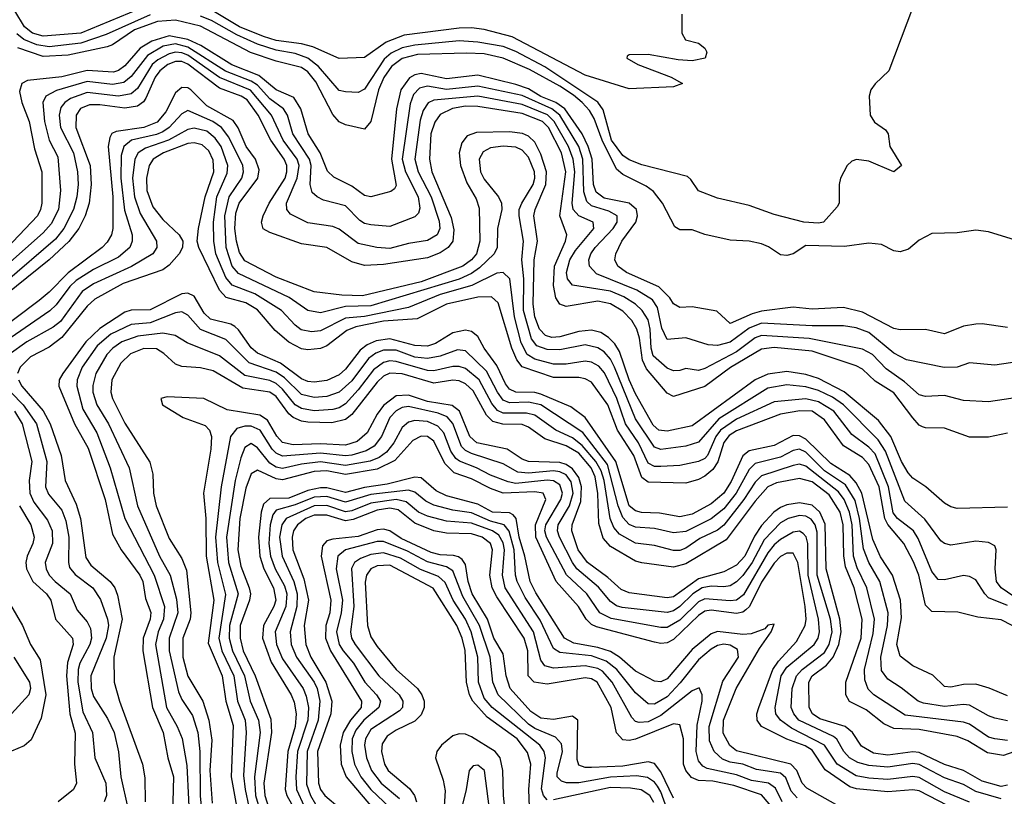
# Model space of a CAD drawing. Header units: inches. Extents: x 990535 to 1117859, y 769386 to 892122.
# Tile 785 of 1056: x 1075796 to 1078920, y 852928 to 855393. Entities that reach past the tile are written whole.
import ezdxf

# ---------------------------------------------------------------- set-up
doc = ezdxf.new("R2010")
doc.units = ezdxf.units.IN
doc.header["$MEASUREMENT"] = 0
doc.layers.add('B0875', color=7, linetype='Continuous')

msp = doc.modelspace()

# ---------------------------------------------------------------- linework, layer by layer
at = {"layer": 'B0875', "color": 5}
for points, elevation in [([(1078650, 855486), (1078553.4, 855230), (1078510, 855188.7), (1078496, 855170), (1078490.8, 855150), (1078494.8, 855090), (1078507.7, 855067.7), (1078543.5, 855043.5), (1078551.3, 855030), (1078556.3, 854990), (1078593.4, 854930), (1078570, 854909.5), (1078490, 854943.5), (1078450.6, 854949.4), (1078436.3, 854943.7), (1078421, 854930), (1078400.7, 854890), (1078396.3, 854870), (1078396.3, 854810), (1078390, 854799), (1078346.8, 854750), (1078330, 854746.5), (1078284, 854750), (1078190, 854774.3), (1078110, 854803), (1078010, 854826.1), (1077949.5, 854849.5), (1077925.7, 854885.7), (1077914.7, 854894.7), (1077770, 854932.1), (1077730, 854948.1), (1077710, 854962), (1077674, 855010), (1077647, 855107), (1077630.7, 855130.7), (1077462.6, 855242.6), (1077370, 855292), (1077330, 855307.8), (1077250, 855321.7), (1077190, 855325), (1077050, 855311.3), (1077010, 855303.1), (1076974.1, 855285.9), (1076952.5, 855267.5), (1076890, 855172.1), (1076870, 855161), (1076830, 855163.6), (1076810, 855168.3), (1076744.5, 855244.5), (1076710.5, 855270.5), (1076670, 855285.1), (1076610, 855295.7), (1076550, 855314.7), (1076484.5, 855344.5), (1076405, 855390), (1076370, 855403.8)], 3160), ([(1076173.6, 855426.4), (1075990, 855350.2), (1075870, 855339.8), (1075836.3, 855350), (1075811.2, 855370), (1075780.9, 855420.9)], 3140), ([(1077897, 855410), (1077897, 855350), (1077908.6, 855328.6), (1077950, 855318.3), (1077970, 855302), (1077976, 855290), (1077971.1, 855270), (1077930, 855261.7), (1077884.7, 855264.7), (1077790, 855281.8), (1077730, 855281.2), (1077723, 855277), (1077722, 855270), (1077757.1, 855250), (1077862.8, 855210), (1077898.8, 855190), (1077870, 855179.7), (1077730, 855173), (1077590, 855216.5), (1077358.4, 855338.4), (1077270, 855361.7), (1077230, 855367), (1077190, 855366), (1077016.3, 855343.7), (1076958.7, 855321.3), (1076890, 855272.5), (1076810, 855269.9), (1076726.5, 855306.5), (1076690, 855316.4), (1076610, 855326.1), (1076570, 855339), (1076493, 855370), (1076403.9, 855423.9)], 3140), ([(1076210, 855408.4), (1076070, 855345.3), (1075990, 855317.6), (1075890, 855306.3), (1075850, 855312.5), (1075809.4, 855329.4), (1075787.2, 855347.2)], 3160), ([(1078969, 854689), (1078870, 854718.9), (1078830, 854725), (1078770, 854715.8), (1078690, 854713.7), (1078650, 854693.1), (1078616, 854664), (1078590, 854655.7), (1078570, 854658.7), (1078530, 854678.8), (1078490, 854683.3), (1078412.5, 854672.5), (1078290, 854675.5), (1078250.1, 854649.9), (1078230, 854644.6), (1078210, 854645.9), (1078172.2, 854672.2), (1078150, 854681.6), (1078110, 854689.2), (1078050, 854693), (1077970, 854711.3), (1077930, 854726), (1077890, 854726), (1077875, 854735), (1077835.8, 854810), (1077807.3, 854847.3), (1077783.9, 854863.9), (1077710, 854901), (1077690, 854918.4), (1077644.6, 855010), (1077619.2, 855079.2), (1077604.1, 855104.1), (1077580.3, 855130), (1077553.5, 855153.5), (1077510, 855181.4), (1077414, 855234), (1077330, 855270.5), (1077270, 855283.8), (1077213.6, 855286.4), (1077058.1, 855281.9), (1077010, 855269.6), (1076975.9, 855244.1), (1076951.4, 855208.6), (1076934.3, 855170), (1076910, 855069.8), (1076890, 855045.4), (1076830, 855059.2), (1076810, 855068.4), (1076790, 855091.8), (1076735.2, 855195.2), (1076710, 855226.7), (1076690, 855241.1), (1076610, 855260.6), (1076528.4, 855288.4), (1076370, 855371.6), (1076290.6, 855390.6), (1076233, 855387), (1076160.1, 855359.9), (1076090, 855312.3), (1076073.3, 855306.7), (1075950, 855279.8), (1075870, 855276), (1075790, 855303.4)], 3180), ([(1078930, 854415.4), (1078850, 854427.2), (1078830, 854426.1), (1078790, 854419.9), (1078730, 854395.2), (1078670, 854408.9), (1078590, 854407.9), (1078570, 854412.4), (1078470, 854464.2), (1078410, 854478.7), (1078310, 854473.9), (1078250, 854479.9), (1078150, 854467.9), (1078120.4, 854459.6), (1078050, 854428.2), (1078007.9, 854468), (1077930, 854481.6), (1077890, 854479), (1077870, 854490.5), (1077858.5, 854510), (1077824.3, 854544.3), (1077721.5, 854590), (1077693.3, 854610), (1077684.2, 854630), (1077687.6, 854650), (1077706.8, 854690), (1077750.5, 854750), (1077756, 854770), (1077752.6, 854790), (1077729.8, 854809.8), (1077650, 854826.3), (1077625.5, 854845.5), (1077617, 854870), (1077611.9, 854950), (1077599.7, 854990), (1077580.6, 855030), (1077525.8, 855110), (1077497, 855130), (1077450, 855148.3), (1077410, 855172.8), (1077370, 855186.8), (1077250, 855216.1), (1077150, 855205.2), (1077070, 855221.8), (1077050, 855217.4), (1077032.4, 855207.6), (1077005.7, 855170), (1076991.6, 855110), (1076975.3, 854950), (1076990, 854866.6), (1076984.7, 854855.3), (1076973.1, 854846.9), (1076910, 854829.9), (1076890, 854835.1), (1076850, 854864.2), (1076792.9, 854892.9), (1076772.3, 854912.3), (1076749.3, 854970), (1076711.8, 855030), (1076688.2, 855110), (1076665.6, 855145.6), (1076610, 855170.4), (1076555, 855215), (1076469.2, 855249.2), (1076370.7, 855310.7), (1076330, 855329.5), (1076270, 855341.8), (1076215.3, 855324.7), (1076178, 855302), (1076130, 855245.8), (1076110, 855231.4), (1076093.6, 855226.4), (1076010, 855231.3), (1075930, 855211.5), (1075820.9, 855199.1), (1075803.2, 855190), (1075795.4, 855164.6), (1075802.6, 855130), (1075825.9, 855070), (1075842.8, 854982.8), (1075866, 854910), (1075865.8, 854810), (1075862.4, 854790), (1075852.5, 854770), (1075714.4, 854625.6)], 3220), ([(1079010, 854313.8), (1078890, 854296.1), (1078810, 854303.8), (1078770, 854289.4), (1078729.2, 854289.2), (1078610, 854313.6), (1078570, 854334.3), (1078490, 854399.7), (1078450, 854415.1), (1078410, 854420.8), (1078310, 854420.9), (1078150, 854429.8), (1078110, 854413.1), (1078050, 854369.1), (1078010, 854358.8), (1077980.4, 854360.3), (1077910, 854382.9), (1077850, 854378), (1077833.8, 854413.8), (1077819.4, 854479.4), (1077803.6, 854503.6), (1077754, 854534), (1077626.3, 854586.3), (1077603.7, 854610), (1077601.7, 854630), (1077608.1, 854650), (1077621.6, 854670), (1077678.9, 854730), (1077691.7, 854750), (1077691.7, 854770), (1077665.2, 854785.2), (1077610, 854802.1), (1077595.1, 854815.1), (1077586.1, 854846.1), (1077582.4, 854950), (1077570.1, 854990.1), (1077509.7, 855089.7), (1077483.9, 855110), (1077390, 855151.5), (1077250, 855181.9), (1077150, 855170.8), (1077090, 855181.8), (1077064.3, 855175.7), (1077045.2, 855154.8), (1077034.5, 855125.5), (1077009.7, 854950.3), (1077020.3, 854910), (1077060.4, 854830), (1077065.9, 854794.1), (1077061.5, 854778.5), (1077050, 854766.8), (1076970, 854736.4), (1076910, 854741.4), (1076890, 854745.6), (1076875.5, 854755.5), (1076830, 854801.6), (1076760, 854820), (1076739.4, 854830), (1076724.1, 854844.1), (1076717.3, 854870), (1076720.5, 854930), (1076715.9, 854950), (1076662.5, 855030), (1076645.5, 855090), (1076632.5, 855110), (1076590, 855141.2), (1076550, 855185.1), (1076530, 855197.6), (1076449, 855229), (1076330, 855305.2), (1076290, 855315.7), (1076251.7, 855308.3), (1076201.3, 855278.7), (1076150, 855212), (1076126.8, 855193.2), (1076090, 855186.4), (1076010, 855196.9), (1075912.4, 855167.6), (1075878.7, 855150), (1075869.7, 855130), (1075874.8, 855070), (1075889.5, 855010), (1075917.1, 854957.1), (1075925.7, 854850), (1075919.1, 854790), (1075895.8, 854744.2), (1075870, 854715.8), (1075718.7, 854581.3)], 3240), ([(1078990, 854198.1), (1078870, 854180.2), (1078790, 854184.3), (1078730, 854200.1), (1078670, 854196.4), (1078650, 854202.3), (1078603.5, 854243.5), (1078544.8, 854284.8), (1078501.9, 854330), (1078470, 854347.3), (1078301, 854381), (1078150, 854390.2), (1078130, 854383.3), (1078070, 854338.9), (1077970, 854285.7), (1077950, 854279.2), (1077910, 854286), (1077890, 854279.1), (1077870, 854278.5), (1077850, 854286.9), (1077806.2, 854326.2), (1077799.7, 854350), (1077796.6, 854410), (1077790, 854439.6), (1077771.4, 854470), (1077750, 854489.9), (1077713, 854513), (1077670, 854530.7), (1077550, 854549.9), (1077534.5, 854570), (1077530.7, 854590.7), (1077541.6, 854630), (1077560, 854660.1), (1077617.2, 854730), (1077615.7, 854750), (1077570, 854769.9), (1077552.3, 854790), (1077549.2, 854810), (1077557.5, 854910), (1077552.4, 854950), (1077537.3, 854990), (1077492, 855070), (1077470.4, 855090.4), (1077390, 855123.1), (1077250, 855149.5), (1077110, 855137.7), (1077091.5, 855128.5), (1077076, 855104), (1077066.5, 855073.5), (1077050, 854950), (1077059.9, 854910), (1077101.3, 854830), (1077126.5, 854753.5), (1077128.8, 854730), (1077120.1, 854710), (1077090, 854691.7), (1077030, 854682.6), (1076970, 854666.8), (1076929.2, 854669.1), (1076870, 854682.8), (1076810, 854727.4), (1076790, 854736.6), (1076710, 854748), (1076655.2, 854775.2), (1076644, 854790), (1076642.8, 854810), (1076676.6, 854890), (1076682.7, 854930), (1076676, 854950), (1076631.9, 855010), (1076594.6, 855090), (1076528.5, 855168.5), (1076430, 855208.8), (1076330, 855279.8), (1076310, 855287.8), (1076290.8, 855289.2), (1076270, 855284.1), (1076234.3, 855265.7), (1076216.4, 855250), (1076170, 855174.5), (1076150, 855157), (1076110, 855150), (1076010, 855161.8), (1075957.5, 855142.5), (1075938.8, 855130), (1075926.5, 855113.5), (1075921.4, 855090), (1075925.7, 855050), (1075966.5, 854970), (1075979.2, 854910), (1075981.1, 854870), (1075977.4, 854830), (1075966.5, 854790), (1075936.3, 854730), (1075910, 854696.5), (1075750, 854558.6)], 3260), ([(1078930, 854079.9), (1078870, 854068.1), (1078810, 854068), (1078730, 854096), (1078670, 854096.9), (1078660.7, 854100.7), (1078650, 854105.6), (1078630, 854128.8), (1078570, 854208.5), (1078510, 854245.4), (1078470, 854283.1), (1078450, 854293.9), (1078310, 854340.3), (1078190, 854352.1), (1078150, 854347.5), (1078051.4, 854288.6), (1077970, 854228.4), (1077870, 854197), (1077850, 854207.7), (1077785, 854285), (1077772.3, 854312.3), (1077762.1, 854382.1), (1077753.8, 854410), (1077737.8, 854437.8), (1077710, 854467.9), (1077670, 854490.4), (1077630, 854499), (1077530, 854482), (1077510, 854489.5), (1077496.7, 854510), (1077489.3, 854549.3), (1077493.1, 854610), (1077527.9, 854690), (1077532.4, 854710), (1077509.5, 854770), (1077528.6, 854910), (1077515.1, 854970), (1077473.9, 855050), (1077454.7, 855070), (1077390, 855095.1), (1077250, 855117.6), (1077210, 855117.7), (1077169.2, 855110.8), (1077130, 855092.1), (1077112.8, 855067.2), (1077100.8, 855030), (1077095.9, 854950), (1077103.2, 854910), (1077165.2, 854765.2), (1077173.9, 854726.1), (1077170.5, 854689.5), (1077155.1, 854670), (1077130, 854652.6), (1077090, 854636.7), (1076950, 854615.2), (1076890, 854612.6), (1076850, 854623.7), (1076770, 854669.2), (1076690, 854681.3), (1076590, 854717.1), (1076569, 854729), (1076563.5, 854750), (1076568.2, 854770), (1076587.4, 854810), (1076638.1, 854890), (1076643.8, 854910), (1076643.3, 854930), (1076635.1, 854950), (1076592.4, 855010), (1076552.5, 855090), (1076517.8, 855137.8), (1076498.7, 855150), (1076430, 855175.2), (1076330, 855251.9), (1076310, 855259.8), (1076290, 855259.5), (1076265.9, 855250), (1076240.3, 855230), (1076226.2, 855210), (1076196.7, 855143.3), (1076188.5, 855131.5), (1076170, 855118.6), (1076130, 855112.2), (1076050, 855122.8), (1076017.4, 855122.6), (1075989, 855111), (1075974.7, 855090), (1075973.7, 855050), (1076019.8, 854930), (1076023.1, 854870), (1076016.1, 854810), (1076004, 854770), (1075983.5, 854730), (1075951.6, 854688.4), (1075890, 854630.4), (1075714.1, 854490)], 3280), ([(1078930, 853845.8), (1078770, 853841.1), (1078750, 853846.1), (1078730, 853858.4), (1078671.1, 853910), (1078630, 853937.8), (1078615, 853955), (1078593.7, 853990), (1078560.2, 854070), (1078520.8, 854120.8), (1078411.7, 854211.7), (1078330, 854254.1), (1078290, 854266.5), (1078230, 854275.6), (1078170, 854268), (1078130, 854249.9), (1077930, 854103.7), (1077850, 854086.6), (1077823.6, 854090), (1077805.7, 854105.7), (1077750, 854205.5), (1077729.5, 854250), (1077699.2, 854339.2), (1077684, 854364), (1077664.5, 854384.5), (1077639.6, 854399.7), (1077610, 854407.5), (1077570, 854403.4), (1077510, 854386.1), (1077484.5, 854384.5), (1077464.2, 854390), (1077445.5, 854410), (1077430.3, 854450), (1077424.9, 854490), (1077428, 854630), (1077439.1, 854690), (1077427.3, 854770), (1077431, 854790), (1077465, 854870), (1077467.2, 854910), (1077450, 854965.8), (1077430, 855003.7), (1077410, 855022.8), (1077391.4, 855031.4), (1077350, 855036.9), (1077245.2, 855034.8), (1077216.2, 855023.8), (1077198.6, 855001.4), (1077190.1, 854970), (1077195, 854930), (1077214.7, 854874.7), (1077244.2, 854824.2), (1077254.2, 854794.2), (1077255.9, 854690), (1077245.2, 854650), (1077229.2, 854630), (1077202.5, 854610), (1077070, 854561), (1076883.4, 854516.6), (1076818.1, 854518.1), (1076730, 854528.5), (1076610, 854575.2), (1076510, 854627), (1076493.3, 854653.3), (1076483.6, 854690), (1076478.3, 854730), (1076481.6, 854778.4), (1076492.7, 854810), (1076551.8, 854890), (1076555.9, 854915.9), (1076544.3, 854950), (1076514.8, 854990), (1076489.3, 855049.3), (1076472.8, 855072.7), (1076390, 855119.7), (1076339.3, 855170), (1076330, 855175.8), (1076310, 855177.4), (1076290, 855160.1), (1076260, 855100), (1076232.3, 855067.7), (1076190, 855050.1), (1076102, 855038), (1076088.8, 855031.1), (1076081.5, 855018.5), (1076077.1, 854990), (1076091.1, 854830), (1076091.7, 854730), (1076087.7, 854710), (1076073.7, 854686.3), (1076057.9, 854670), (1075950, 854589.7), (1075890, 854528.2), (1075858.1, 854501.9), (1075698.3, 854381.7)], 3320), ([(1078950, 853561.8), (1078910, 853589.9), (1078895.7, 853610), (1078891.1, 853650), (1078894.6, 853710), (1078890, 853722.7), (1078870, 853733.6), (1078830, 853738.1), (1078750, 853725), (1078730, 853730.4), (1078718.8, 853738.8), (1078667.5, 853807.4), (1078604.5, 853864.5), (1078543.3, 854023.3), (1078519.6, 854059.6), (1078410, 854170), (1078374.5, 854194.5), (1078330, 854215.7), (1078290, 854227.1), (1078230, 854234), (1078170, 854222.7), (1078014.1, 854125.9), (1077950, 854051.9), (1077910, 854039.5), (1077830, 854028.3), (1077810, 854036), (1077750, 854125.9), (1077683.5, 854290), (1077670, 854315.7), (1077650, 854338.5), (1077630, 854351.3), (1077590, 854360.7), (1077510, 854345.2), (1077470, 854345.8), (1077437.2, 854357.2), (1077419.4, 854379.4), (1077395, 854470), (1077395.7, 854570), (1077389.6, 854630.4), (1077394.1, 854690), (1077380.3, 854770), (1077380.9, 854790), (1077388.9, 854810), (1077425.5, 854870), (1077430.6, 854890), (1077429.2, 854910), (1077410, 854956.3), (1077390, 854978.6), (1077370, 854988.3), (1077330, 854991.5), (1077290, 854985.8), (1077266.8, 854973.2), (1077254, 854950), (1077258.3, 854910), (1077270, 854886.4), (1077315.2, 854830), (1077324.9, 854810), (1077325.9, 854790), (1077311.8, 854730), (1077311.4, 854670), (1077301.9, 854650), (1077255.4, 854604.6), (1077230, 854586.7), (1077190.6, 854569.4), (1076910, 854484.6), (1076830, 854482.2), (1076750, 854461.8), (1076710, 854469.3), (1076651.4, 854511.4), (1076490, 854587.2), (1076470.4, 854610.4), (1076451.2, 854670), (1076446.6, 854770), (1076460.7, 854830), (1076500.9, 854890), (1076506.5, 854910), (1076503.6, 854930), (1076459.5, 855019.5), (1076436.4, 855050), (1076409.3, 855069.3), (1076330, 855104.4), (1076310, 855093.7), (1076269.8, 855050.2), (1076250, 855037), (1076230, 855028.4), (1076150.7, 855010), (1076126.3, 854990), (1076118.4, 854961.6), (1076116.7, 854890), (1076128.5, 854788.5), (1076152.6, 854710), (1076153.3, 854690), (1076145.9, 854670), (1076110, 854638.9), (1076030, 854600.2), (1075975.5, 854564.5), (1075954.6, 854545.4), (1075911.9, 854488.1), (1075891.7, 854468.3), (1075689.4, 854330)], 3340), ([(1078930, 853534), (1078870, 853558.1), (1078857.9, 853570), (1078830, 853615.4), (1078810, 853625.9), (1078790, 853629.1), (1078730, 853615), (1078710, 853615.9), (1078690, 853641.6), (1078646.4, 853746.4), (1078632.1, 853770), (1078581.3, 853810), (1078567.8, 853827.8), (1078552.4, 853910), (1078510, 854014.6), (1078490, 854035.9), (1078435.9, 854075.9), (1078379.5, 854150), (1078330, 854180.3), (1078290, 854189.3), (1078190, 854180), (1078070, 854124.8), (1078020, 854090), (1078005, 854070), (1077978.2, 854010), (1077970, 854000.4), (1077950, 853990.8), (1077890, 853977.4), (1077830, 853974.6), (1077810, 853974.8), (1077790, 853985.5), (1077759, 854050), (1077718.1, 854110), (1077691, 854190), (1077651.6, 854271.6), (1077633.3, 854293.3), (1077610, 854305.9), (1077590, 854309.1), (1077530, 854299.2), (1077490, 854299.7), (1077430, 854315.6), (1077406.6, 854330), (1077387, 854367), (1077365.8, 854450), (1077351.1, 854570), (1077330.5, 854590.5), (1077310, 854587.7), (1077230.6, 854549.4), (1077130, 854520.7), (1077030, 854479.6), (1076890, 854450.8), (1076830, 854444.9), (1076750, 854405.4), (1076722.2, 854402.2), (1076688.8, 854408.8), (1076670, 854422.8), (1076626.9, 854470), (1076542.4, 854522.4), (1076470, 854550), (1076450, 854574.2), (1076418.5, 854650), (1076412.4, 854690), (1076411.2, 854750), (1076421.9, 854830), (1076454.6, 854905.4), (1076456.2, 854930), (1076434.8, 854990), (1076416.6, 855016.6), (1076390, 855038.3), (1076350, 855048.3), (1076330, 855044.3), (1076268, 855010), (1076194.7, 854985.3), (1076171.8, 854970), (1076161.4, 854950), (1076154, 854890), (1076159.8, 854830), (1076178, 854778), (1076229.7, 854690), (1076230.9, 854670), (1076218.5, 854650), (1076150.9, 854609.1), (1076030, 854554.1), (1075994.1, 854530), (1075925.2, 854434.8), (1075902.7, 854417.3), (1075818.9, 854370), (1075762.6, 854330)], 3360), ([(1078945.2, 853470), (1078910, 853488.5), (1078836.3, 853496.3), (1078772.2, 853512.2), (1078690, 853514.5), (1078670, 853535), (1078648.7, 853630), (1078631.7, 853671.7), (1078600.9, 853730), (1078550.5, 853790.5), (1078540.5, 853810), (1078522.6, 853910), (1078490, 853981.3), (1078470, 854003.7), (1078410, 854039.9), (1078350, 854122.4), (1078310.1, 854150.1), (1078271.4, 854151.4), (1078210, 854141.2), (1078070, 854088.2), (1078047.5, 854072.5), (1078029.7, 854050.3), (1078010.7, 853989.3), (1077995.2, 853964.8), (1077970, 853943.9), (1077950, 853933.8), (1077910, 853922), (1077790, 853925.1), (1077770, 853939.7), (1077744.5, 854010), (1077692.3, 854090), (1077661.9, 854170), (1077610, 854241.9), (1077590, 854252.8), (1077570, 854256.7), (1077490, 854256.9), (1077390, 854290.5), (1077373.6, 854313.6), (1077357, 854350), (1077313.9, 854493.9), (1077292.8, 854512.8), (1077250, 854511.9), (1077150.1, 854490), (1077056.8, 854443.2), (1076950, 854435.9), (1076862.1, 854417.9), (1076833.7, 854406.2), (1076770, 854357.4), (1076750, 854349.1), (1076710, 854344.6), (1076690, 854348.4), (1076650, 854369.7), (1076606.5, 854406.5), (1076550, 854472.2), (1076514, 854494), (1076451, 854511), (1076430, 854533.8), (1076364.5, 854670), (1076359.6, 854690), (1076363.5, 854730), (1076385, 854830), (1076412.1, 854910), (1076410, 854946.6), (1076395.9, 854975.9), (1076375, 854995.1), (1076350, 855002.1), (1076330, 854999.3), (1076252.8, 854970), (1076219.7, 854950), (1076206.4, 854930), (1076198.4, 854890), (1076199.8, 854850), (1076218.9, 854798.9), (1076250, 854758.2), (1076301.8, 854710), (1076314, 854690), (1076312.8, 854670), (1076302, 854650), (1076270, 854614), (1076250, 854599), (1076124.6, 854555.4), (1076034.7, 854505.3), (1076010, 854483), (1075930, 854384.2), (1075890, 854352.8), (1075830, 854323), (1075797.6, 854290), (1075789.1, 854270)], 3380), ([(1078930, 853247), (1078871.6, 853271.6), (1078830, 853283.4), (1078790, 853282.9), (1078750, 853274.1), (1078730, 853276.5), (1078692.9, 853312.9), (1078630, 853341.9), (1078590, 853372.6), (1078578.6, 853410), (1078594.2, 853494.2), (1078590.5, 853550.5), (1078565.5, 853630), (1078527.7, 853687.7), (1078502.5, 853742.5), (1078468.3, 853890), (1078450, 853922.6), (1078430, 853945.9), (1078370, 853984.2), (1078290, 854061.8), (1078270, 854071.9), (1078250, 854072.5), (1078190, 854041.3), (1078110, 854024.3), (1078090, 854008.8), (1078053.2, 853926.8), (1078029.6, 853890.4), (1077990, 853855.9), (1077930, 853823.6), (1077890, 853814.5), (1077826.1, 853826.1), (1077768.7, 853828.7), (1077750, 853833.4), (1077730, 853850), (1077687, 853990), (1077590.4, 854130.4), (1077544.3, 854164.3), (1077450, 854204), (1077430, 854209.6), (1077370, 854210.6), (1077350, 854219.8), (1077337.1, 854237.1), (1077310, 854294.9), (1077269.7, 854350), (1077250, 854387.3), (1077230, 854402.9), (1077210, 854407), (1077170, 854399.1), (1077115.1, 854364.9), (1077090, 854356.5), (1077050, 854358.7), (1076970, 854379.5), (1076926.7, 854373.3), (1076898.8, 854361.2), (1076875.9, 854344.1), (1076830, 854283.5), (1076810, 854265.2), (1076770, 854247.6), (1076730, 854241.8), (1076710, 854244.3), (1076690, 854252.4), (1076623, 854303), (1076550, 854334.8), (1076530, 854351.5), (1076490, 854408.8), (1076478.7, 854418.7), (1076466.2, 854426.2), (1076401.9, 854441.9), (1076381.4, 854461.4), (1076350, 854515.2), (1076330, 854524.6), (1076310, 854522.5), (1076210, 854471.7), (1076150, 854471.2), (1076130, 854464), (1076050, 854412.8), (1076005.8, 854370), (1075932.6, 854270), (1075920.8, 854250), (1075919.9, 854230), (1075969.4, 854110), (1076012.9, 854032.9), (1076067, 853870), (1076090, 853760.1), (1076118.4, 853710), (1076177.3, 853630), (1076186.4, 853610), (1076195.4, 853555.4), (1076211.6, 853511.6), (1076210.3, 853490), (1076187.9, 853430), (1076186.4, 853390), (1076217.6, 853210), (1076251.6, 853130), (1076265.6, 853050), (1076284, 852990), (1076280.9, 852870)], 3420), ([(1078930, 853168), (1078890, 853176.2), (1078870, 853182.9), (1078810, 853216.9), (1078790, 853219.4), (1078730, 853213.3), (1078664, 853224), (1078646.4, 853230), (1078592.7, 853272.7), (1078550, 853299.9), (1078530, 853327.3), (1078527.9, 853370), (1078549.1, 853470), (1078551.1, 853510), (1078524.9, 853610), (1078490.4, 853670), (1078472.9, 853712.9), (1078461, 853810), (1078447, 853867), (1078416.3, 853916.3), (1078350, 853961.1), (1078290, 854020.4), (1078270, 854029.3), (1078250, 854025.9), (1078210, 854004.7), (1078130, 853984.3), (1078110, 853965.1), (1078068.9, 853890), (1078030, 853839.8), (1077990, 853808.5), (1077910, 853768.5), (1077870, 853764), (1077810, 853777.6), (1077750, 853781.6), (1077730, 853790.5), (1077710, 853812.3), (1077694.6, 853850), (1077660.5, 853980.5), (1077582.7, 854082.7), (1077450, 854170.1), (1077410, 854178.3), (1077350, 854176.4), (1077330, 854185.5), (1077312.1, 854210), (1077277.6, 854277.6), (1077210, 854341.6), (1077185.1, 854345.1), (1077130, 854324.8), (1077090, 854316.9), (1077050, 854321.9), (1076990, 854343.8), (1076950, 854343.7), (1076925.7, 854334.3), (1076902.5, 854317.6), (1076850, 854246.6), (1076810, 854210.7), (1076770, 854197), (1076730, 854193.2), (1076690, 854203.5), (1076635.8, 854255.8), (1076610, 854274), (1076523.8, 854303.8), (1076450, 854377.2), (1076369.6, 854409.6), (1076330, 854455.3), (1076310, 854465.1), (1076290, 854462.8), (1076210, 854430.9), (1076150, 854425.7), (1076085.6, 854394.4), (1076042.3, 854357.7), (1075994.2, 854290), (1075977.9, 854250), (1075977.2, 854230), (1075996.6, 854156.6), (1076041.2, 854081.2), (1076083.1, 853970), (1076129.2, 853809.2), (1076222.8, 853630), (1076255.3, 853530), (1076252.3, 853490), (1076235, 853450), (1076226.8, 853410), (1076261.3, 853210), (1076296, 853150), (1076311.8, 853111.8), (1076326.2, 853026.2), (1076336.8, 852810)], 3440), ([(1078930, 853105.1), (1078890, 853110.2), (1078870, 853116.1), (1078810, 853156.4), (1078790, 853163.6), (1078605.2, 853185.2), (1078506.1, 853250), (1078488.4, 853268.4), (1078477.9, 853297.9), (1078476.4, 853330), (1078504.4, 853444.4), (1078507.8, 853490), (1078483.6, 853590), (1078453.3, 853653.3), (1078441.9, 853690), (1078436.9, 853790), (1078428.8, 853830), (1078411.7, 853870), (1078394.2, 853894.2), (1078290, 853976), (1078270, 853981.9), (1078250, 853977.8), (1078150, 853945), (1078130, 853924.8), (1078093.6, 853870), (1078030, 853788.6), (1078010, 853772.8), (1077954.3, 853745.7), (1077910, 853715.6), (1077890, 853708.1), (1077870, 853707.8), (1077810, 853723.6), (1077750, 853731.7), (1077699.4, 853759.4), (1077681.5, 853781.5), (1077669.6, 853810), (1077650.5, 853930), (1077641.1, 853961.1), (1077623.8, 853990), (1077581.1, 854041.1), (1077550, 854065.1), (1077496.6, 854090), (1077430, 854137.3), (1077404, 854144), (1077330, 854143.8), (1077312.1, 854152.2), (1077294.5, 854174.5), (1077253.3, 854250), (1077210, 854285.6), (1077190, 854292.2), (1077170, 854291.6), (1077110, 854278.1), (1077090, 854279.2), (1076990, 854308), (1076970, 854309.6), (1076950, 854305.1), (1076918.3, 854281.7), (1076870, 854217.9), (1076830, 854173.8), (1076810, 854161.3), (1076790, 854155.8), (1076730, 854151), (1076690, 854158.4), (1076670, 854170.4), (1076630, 854220.4), (1076610, 854238.3), (1076590, 854247.3), (1076510, 854263.2), (1076430, 854325.9), (1076327.6, 854367.6), (1076288.9, 854390), (1076250, 854397.5), (1076171.3, 854388.7), (1076119.9, 854370), (1076091.1, 854350), (1076072.5, 854330), (1076037.3, 854270), (1076028, 854232), (1076028.3, 854210), (1076041.2, 854170), (1076077.5, 854110), (1076143.1, 853970), (1076169.5, 853850), (1076239.7, 853690), (1076273.6, 853630), (1076293.4, 853553.4), (1076297.7, 853510), (1076270, 853430), (1076269.8, 853390), (1076299.7, 853259.7), (1076310, 853235.5), (1076344.3, 853184.3), (1076361, 853130), (1076367.7, 853070), (1076368.2, 852928.2), (1076375.8, 852855.8)], 3460), ([(1078950, 853068.7), (1078917.8, 853057.8), (1078866.4, 853066.4), (1078804, 853104), (1078770, 853117.4), (1078650, 853140.1), (1078570, 853142.7), (1078538, 853158), (1078482, 853202), (1078428.6, 853228.6), (1078416.9, 853250), (1078417, 853290), (1078466.1, 853430), (1078468.7, 853490), (1078443.2, 853590), (1078416.1, 853656.1), (1078410.9, 853690.9), (1078408.9, 853790), (1078399, 853830), (1078364.6, 853884.6), (1078310, 853925.6), (1078270, 853936.7), (1078197.2, 853922.8), (1078170.2, 853909.8), (1078130, 853865.1), (1078037.7, 853742.3), (1077910, 853665.5), (1077870, 853655.3), (1077770, 853668.9), (1077750, 853674.2), (1077670, 853721), (1077647.2, 853747.2), (1077633.8, 853793.8), (1077630.8, 853889.2), (1077621.9, 853941.9), (1077609.1, 853970), (1077570, 854016.9), (1077530, 854040.4), (1077461.9, 854061.9), (1077410, 854099.9), (1077390, 854108.4), (1077329.2, 854109.2), (1077297, 854117), (1077277, 854137), (1077234.4, 854214.4), (1077210, 854237.3), (1077190, 854246.6), (1077170, 854249), (1077110, 854239.5), (1077010, 854268.2), (1076970, 854270.9), (1076950, 854261.5), (1076930, 854242.5), (1076850, 854139.8), (1076830, 854123.9), (1076786.8, 854113.2), (1076710, 854115.1), (1076690, 854118.1), (1076663.3, 854130), (1076650, 854141.5), (1076610, 854197.1), (1076590, 854210.5), (1076503.7, 854223.7), (1076410, 854278.1), (1076370, 854287.5), (1076310, 854291.7), (1076290, 854299.7), (1076253.5, 854333.5), (1076230, 854347.7), (1076190, 854349.2), (1076148.1, 854331.9), (1076117.3, 854302.7), (1076088.5, 854250), (1076084.8, 854210), (1076090.7, 854190), (1076130, 854111.7), (1076208.4, 853988.4), (1076218.8, 853950), (1076220.5, 853890), (1076228.7, 853850), (1076270, 853746), (1076310, 853682.5), (1076325.1, 853645.1), (1076339.2, 853510), (1076336.6, 853490), (1076314, 853430), (1076314, 853370), (1076329.1, 853309.1), (1076377, 853230), (1076395.8, 853170), (1076405.6, 853105.6), (1076399, 853010), (1076406.3, 852906.3)], 3480), ([(1075728.5, 854250), (1075807.5, 854170), (1075849.8, 854110), (1075882.4, 853990), (1075877.9, 853910), (1075886.9, 853886.9), (1075930, 853835.6), (1075942.8, 853802.7), (1075952.3, 853750), (1075950.4, 853670.3), (1075954.5, 853654.5), (1075971.9, 853631.9), (1076027.6, 853590), (1076052.1, 853552.1), (1076075, 853490), (1076077.3, 853470), (1076070.6, 853430), (1076022, 853310), (1076022.4, 853270), (1076030, 853244.5), (1076075, 853175), (1076095.6, 853130), (1076109, 853069), (1076116.7, 852990), (1076139.2, 852890)], 3360), ([(1075791.9, 854250), (1075803.3, 854230), (1075870, 854151.6), (1075892.3, 854110), (1075928.1, 854010), (1075940.7, 853930), (1075975.1, 853855.1), (1075989.3, 853810), (1076005.4, 853685.4), (1076021.2, 853661.2), (1076083, 853610), (1076097.7, 853590), (1076106.3, 853566.3), (1076120.9, 853490), (1076094.9, 853370), (1076095.8, 853290), (1076112.7, 853230), (1076185.9, 853030), (1076193.1, 852986.9), (1076194.4, 852910)], 3380), ([(1078930, 852963.8), (1078910, 852959.4), (1078850, 852976.3), (1078790, 853009.7), (1078730, 853029.1), (1078650, 853066.6), (1078630, 853069.6), (1078550, 853058.4), (1078505.1, 853065.1), (1078466.8, 853086.8), (1078438.4, 853130), (1078415.3, 853150), (1078334.2, 853174.2), (1078311.6, 853190), (1078300.8, 853210), (1078299.8, 853290), (1078310.2, 853310), (1078355.5, 853344.5), (1078377.3, 853370), (1078395.5, 853410), (1078402.5, 853450), (1078398.4, 853490), (1078354.9, 853650), (1078351.1, 853791.1), (1078335.2, 853830), (1078310, 853851.5), (1078270, 853859.6), (1078230, 853853.2), (1078210, 853844.5), (1078189, 853830), (1078150, 853787.4), (1078126.9, 853753.1), (1078096.8, 853690), (1078070, 853661.8), (1078030, 853640.1), (1077950, 853618.1), (1077870, 853561.3), (1077850, 853558.3), (1077730, 853573.2), (1077704.3, 853584.3), (1077662.1, 853622.1), (1077597.9, 853670), (1077568.4, 853710), (1077547.7, 853770), (1077549.3, 853790), (1077576.3, 853863.7), (1077578.4, 853910), (1077570, 853939.2), (1077550, 853967.7), (1077530, 853980.9), (1077510, 853987), (1077410, 853990.4), (1077390, 853997.6), (1077343, 854030), (1077246.9, 854050), (1077223.9, 854070), (1077191.5, 854150), (1077168.5, 854168.5), (1077090, 854181.3), (1077030, 854200.9), (1076990, 854198.5), (1076950, 854168), (1076930, 854141), (1076899, 854081), (1076866.4, 854053.6), (1076830, 854042), (1076750, 854046.1), (1076663.5, 854043.5), (1076630, 854050.7), (1076611.4, 854071.4), (1076581.9, 854121.9), (1076557.9, 854137.9), (1076454.5, 854154.5), (1076380.5, 854190), (1076264.4, 854195.6), (1076243.5, 854190), (1076248.7, 854170), (1076314.5, 854130), (1076384.7, 854104.7), (1076398.4, 854090), (1076404.1, 854070), (1076402.7, 854030), (1076378.7, 853890), (1076386.9, 853810), (1076387.6, 853690), (1076411.7, 853550), (1076394.1, 853414.1), (1076438.4, 853310), (1076450.4, 853230), (1076472.9, 853152.9), (1076466.7, 852990), (1076500, 852810)], 3520), ([(1078910, 852920), (1078830, 852943.3), (1078790, 852965.6), (1078730, 852986.3), (1078650, 853028.7), (1078630, 853032.3), (1078550, 853020.2), (1078490, 853025.7), (1078455.4, 853035.4), (1078428.6, 853050), (1078410.8, 853070), (1078388.9, 853108.9), (1078377.8, 853117.8), (1078268, 853170), (1078252.2, 853190), (1078243.8, 853210), (1078247.2, 853270), (1078260.4, 853310), (1078278.3, 853330), (1078350, 853384.7), (1078364.4, 853410), (1078373.8, 853450), (1078368.1, 853490), (1078326.6, 853630), (1078326.1, 853766.1), (1078319.6, 853790), (1078307.4, 853807.4), (1078290, 853817.2), (1078270, 853819.4), (1078234.2, 853810), (1078210, 853795.5), (1078158.2, 853741.8), (1078120.4, 853670), (1078090, 853628.5), (1078070, 853608.4), (1078050, 853596.3), (1078030, 853592.3), (1077990, 853595.1), (1077961.6, 853590), (1077931.3, 853570), (1077890, 853530.2), (1077870, 853516.2), (1077850, 853511.1), (1077707.4, 853527.4), (1077690, 853532.9), (1077670, 853546.7), (1077632.2, 853592.2), (1077564.2, 853650), (1077549.7, 853669.7), (1077508.7, 853750), (1077502.8, 853770), (1077505, 853790), (1077540.4, 853850), (1077551.7, 853890), (1077545.6, 853925.6), (1077530, 853947.9), (1077510, 853957.8), (1077490, 853961.2), (1077410, 853953.9), (1077376.5, 853956.5), (1077330, 853982.6), (1077230, 854015.7), (1077210, 854025.7), (1077198.2, 854038.2), (1077170.6, 854110.6), (1077152, 854132), (1077123.9, 854143.9), (1077030, 854165.2), (1077010, 854161.6), (1076990, 854151), (1076970.1, 854130), (1076944.2, 854070), (1076920.6, 854039.4), (1076895.5, 854024.5), (1076850, 854011.1), (1076830, 854008.9), (1076750, 854017.3), (1076630, 854007.2), (1076610, 854016.5), (1076596.9, 854030), (1076558.9, 854090), (1076530, 854102.8), (1076510, 854102.7), (1076484.6, 854095.4), (1076464.6, 854070), (1076435.6, 853910), (1076417.3, 853750), (1076423.6, 853670), (1076448.9, 853568.9), (1076427.5, 853430), (1076437.6, 853390), (1076475, 853310), (1076487.1, 853230), (1076510.9, 853170), (1076514.9, 853130), (1076506.4, 852993.6), (1076511, 852950), (1076557.9, 852730)], 3540), ([(1075779.7, 854150), (1075804, 854110), (1075834, 853990), (1075825.9, 853930), (1075828.4, 853890), (1075841, 853861), (1075884.2, 853804.2), (1075899.4, 853770), (1075899.8, 853730), (1075877.3, 853670), (1075879.5, 853650), (1075889.7, 853630), (1075908.9, 853610), (1075956.5, 853570), (1075978.8, 853518.8), (1076010, 853481.4), (1076020.6, 853460.6), (1076023.7, 853430), (1076018.1, 853410), (1075987, 853350), (1075981.7, 853330), (1075980.3, 853290), (1075996, 853196), (1076026.8, 853130), (1076034.3, 853050), (1076069.5, 852970), (1076070.9, 852930), (1076063.6, 852910)], 3340), ([(1078810, 852909.3), (1078730, 852942.6), (1078650, 852987.3), (1078630, 852990.6), (1078550, 852981.2), (1078490, 852985.3), (1078450, 852993.3), (1078389.4, 853030), (1078349.7, 853090), (1078244.4, 853144.4), (1078209.6, 853170), (1078195, 853190), (1078193.5, 853210), (1078212.2, 853310), (1078230, 853337.7), (1078317, 853410), (1078329.5, 853430), (1078333.6, 853450), (1078330.2, 853490), (1078297.6, 853630), (1078296.9, 853730), (1078291.6, 853751.6), (1078281.9, 853761.9), (1078270, 853768.9), (1078250, 853765.7), (1078210, 853743.1), (1078190, 853726.3), (1078170, 853700.2), (1078092.2, 853567.8), (1078070, 853550.5), (1078050, 853547.9), (1077970, 853554.7), (1077950, 853544.7), (1077890, 853487), (1077850, 853464.2), (1077830, 853464.1), (1077672.6, 853492.6), (1077636.3, 853510), (1077595.2, 853570), (1077530.4, 853630.4), (1077467.5, 853750), (1077462.4, 853770), (1077464.9, 853790), (1077513.2, 853870), (1077517.8, 853890), (1077510, 853916), (1077490, 853929.5), (1077470, 853931.5), (1077370, 853920.9), (1077345.6, 853925.6), (1077290, 853946.8), (1077245.8, 853970), (1077191.2, 853991.2), (1077180.3, 854000.3), (1077163.8, 854023.8), (1077141.7, 854081.7), (1077122.9, 854102.9), (1077090, 854117.3), (1077050, 854121.1), (1077030, 854115.5), (1077010, 854098.7), (1076983.4, 854050), (1076959.9, 854020.1), (1076936.8, 854003.2), (1076908.3, 853991.7), (1076830, 853978.3), (1076750, 853989.1), (1076690, 853982), (1076630, 853968.3), (1076610, 853972.3), (1076590, 853985.4), (1076550, 854034.2), (1076530, 854047.2), (1076510, 854035), (1076498, 854002), (1076480.1, 853930), (1076452.3, 853750), (1076458.8, 853670), (1076489.2, 853570), (1076461.9, 853470), (1076461.1, 853430), (1076471.2, 853390), (1076508.8, 853310), (1076527.1, 853230), (1076553.3, 853170), (1076558.5, 853130), (1076540.8, 852990), (1076544.4, 852930), (1076580.3, 852810)], 3560), ([(1078770, 852883.1), (1078650, 852945.2), (1078630, 852948.5), (1078550, 852942), (1078451.3, 852951.4), (1078430, 852958.5), (1078351.9, 853011.9), (1078310, 853074.7), (1078288.2, 853088.2), (1078229.5, 853109.5), (1078149.6, 853149.6), (1078136.1, 853170), (1078135.2, 853190), (1078141.1, 853210), (1078185.6, 853330), (1078203.4, 853356.6), (1078260.9, 853419.1), (1078288, 853470), (1078291.5, 853490), (1078288.6, 853530), (1078264.6, 853670), (1078250, 853700.1), (1078230, 853699.9), (1078210, 853688.7), (1078190, 853667.7), (1078150, 853607.2), (1078111.8, 853530), (1078100.3, 853519.7), (1078090, 853512.4), (1078070, 853508.2), (1077990, 853518.9), (1077970, 853515.2), (1077950, 853502), (1077870, 853425.8), (1077850, 853415.4), (1077830, 853413.3), (1077810, 853417.3), (1077625.9, 853465.9), (1077610, 853472.9), (1077593.1, 853490), (1077568.7, 853530), (1077498.2, 853610), (1077433.9, 853750), (1077432.6, 853790), (1077465.6, 853870), (1077457.1, 853890), (1077430, 853894.7), (1077330, 853890.5), (1077290, 853904.5), (1077230, 853935.5), (1077174.7, 853954.7), (1077144.5, 853984.5), (1077110, 854054.6), (1077090, 854069.3), (1077070, 854070.8), (1077043.3, 854056.7), (1076985.9, 853994.1), (1076930, 853966.1), (1076830, 853949.3), (1076770, 853961.3), (1076730, 853959.1), (1076630, 853932.2), (1076610, 853935.6), (1076550, 853963.1), (1076530, 853950.9), (1076514, 853906), (1076494.7, 853810), (1076488.3, 853710), (1076498, 853658), (1076524.6, 853590), (1076527.8, 853570), (1076525.5, 853550), (1076495.3, 853470), (1076495.4, 853430), (1076505.4, 853390), (1076543, 853310), (1076592.5, 853172.5), (1076594.8, 853130), (1076570.7, 852970), (1076573.8, 852930), (1076586, 852890)], 3580), ([(1078410, 852887.8), (1078293.4, 852953.4), (1078279.1, 852970), (1078261.2, 853010), (1078242.8, 853030), (1078070, 853072.1), (1078048.9, 853088.9), (1078028.5, 853128.5), (1078028.9, 853170), (1078069.6, 853270.4), (1078142.8, 853397.2), (1078180.2, 853450), (1078190, 853474.5), (1078170, 853471.1), (1078160.3, 853459.7), (1078116.6, 853443.4), (1078090, 853441.6), (1078010, 853450.5), (1077990, 853443.9), (1077930, 853393.9), (1077850, 853300.4), (1077830, 853291), (1077810, 853292.9), (1077750, 853325.6), (1077698.9, 853370), (1077670, 853387), (1077630, 853400.1), (1077553.8, 853413.8), (1077524.9, 853430), (1077433.7, 853573.7), (1077415.6, 853610), (1077398.8, 853690), (1077380.7, 853750), (1077371.7, 853810), (1077361.6, 853821.6), (1077350, 853827.2), (1077296.4, 853830), (1077250, 853854.9), (1077150, 853881), (1077116.9, 853896.9), (1077070, 853938.8), (1077050, 853940.9), (1076961.7, 853918.3), (1076890, 853908.2), (1076830, 853892.2), (1076770, 853906.9), (1076750, 853907.1), (1076710, 853898.8), (1076650, 853874), (1076590, 853872.9), (1076570, 853855), (1076562.4, 853830), (1076554, 853750), (1076557.9, 853690), (1076570.8, 853650), (1076601, 853590), (1076608.5, 853550), (1076602.1, 853530), (1076569.3, 853470), (1076566.4, 853430), (1076594.1, 853354.1), (1076657.6, 853250), (1076666.9, 853226.9), (1076673.4, 853190), (1076669.7, 853150), (1076647, 853070), (1076637.9, 852950), (1076643.3, 852930), (1076677.8, 852870)], 3620), ([(1078262.8, 852922.8), (1078244, 852944), (1078226.9, 852986.9), (1078210, 853001.8), (1078133.5, 853013.5), (1078090.3, 853030.3), (1078050, 853036.2), (1078025.9, 853045.9), (1077999.3, 853070), (1077984.2, 853104.2), (1077983.7, 853150), (1078027.1, 853292.9), (1078076.4, 853370), (1078073.7, 853393.7), (1078050, 853407.8), (1078030, 853411.1), (1078010, 853406.9), (1077990, 853395.3), (1077950, 853361), (1077892, 853288), (1077850, 853243.7), (1077810, 853220.7), (1077790, 853221.1), (1077750, 853256.7), (1077690.6, 853330.6), (1077657.2, 853357.2), (1077610, 853373.4), (1077510, 853384.4), (1077490, 853397), (1077447.3, 853487.3), (1077399.4, 853559.4), (1077374, 853610), (1077369.1, 853630), (1077365.4, 853710), (1077349.1, 853769.1), (1077332.8, 853790), (1077290, 853800.8), (1077230, 853828), (1077170, 853835.7), (1077110, 853852.4), (1077084.2, 853864.2), (1077050, 853893.5), (1077030, 853899.3), (1076910, 853885.7), (1076830, 853861.7), (1076770, 853879), (1076730, 853876.9), (1076670, 853853), (1076610, 853835.6), (1076599.1, 853820.9), (1076590.2, 853790), (1076586.2, 853730), (1076591.8, 853690), (1076607.1, 853650), (1076636.2, 853596.2), (1076643.7, 853570), (1076640.5, 853530), (1076606.7, 853450), (1076610.3, 853410), (1076630, 853364.7), (1076695, 853270), (1076705.4, 853245.4), (1076711.9, 853210), (1076709.9, 853170), (1076677.3, 853070), (1076671.7, 852990), (1076674.1, 852950), (1076723.4, 852843.4)], 3640), ([(1078215.6, 852910), (1078193.8, 852953.8), (1078171.9, 852970), (1078118.4, 852978.4), (1078070, 852995.8), (1077976.7, 853016.7), (1077963.6, 853023.6), (1077950, 853040.5), (1077942.6, 853070), (1077945.8, 853154.2), (1077961.2, 853230), (1077961.1, 853250), (1077951.9, 853271.9), (1077930, 853262.6), (1077830, 853184.1), (1077790, 853164.5), (1077762, 853162), (1077750, 853165.3), (1077738.5, 853178.5), (1077675.7, 853290), (1077644.9, 853324.9), (1077630, 853333.1), (1077590, 853342), (1077490, 853335.1), (1077462.2, 853342.2), (1077450, 853360.3), (1077426.5, 853450), (1077336.8, 853590), (1077327.7, 853630), (1077334.6, 853710), (1077330, 853732.6), (1077316.7, 853756.7), (1077296.2, 853770), (1077230, 853795), (1077150, 853800.7), (1077090, 853816.6), (1077061.2, 853830), (1077022, 853862), (1076990, 853869.7), (1076910, 853858.7), (1076850, 853834.3), (1076830, 853830.9), (1076770, 853850.5), (1076730, 853849.5), (1076641.5, 853810), (1076627.8, 853790), (1076620.8, 853750), (1076628.4, 853690), (1076666.3, 853610), (1076676.8, 853570), (1076675.8, 853530), (1076654.4, 853450), (1076657.2, 853410), (1076673.8, 853370), (1076730.8, 853290), (1076739.8, 853270), (1076748.5, 853230), (1076743.1, 853170), (1076708.4, 853070), (1076706.3, 852966.3), (1076718.6, 852930), (1076750, 852875.8)], 3660), ([(1075795.4, 853850), (1075831.3, 853790), (1075841.6, 853750), (1075837.8, 853730), (1075820, 853690), (1075815.2, 853670), (1075817.2, 853650), (1075837.9, 853610), (1075881.2, 853570), (1075895, 853550), (1075910, 853489.6), (1075963.2, 853430), (1075965.8, 853410), (1075947.7, 853352.3), (1075944.2, 853310), (1075954.7, 853190), (1075971.8, 853128.2), (1075970.1, 853029.9), (1075976, 852970), (1075966.7, 852950), (1075917.7, 852910)], 3320), ([(1078210, 852862.1), (1078150, 852932.5), (1078061.9, 852961.9), (1077995.6, 852975.6), (1077950, 852978), (1077927.6, 852987.6), (1077909.3, 853010), (1077902.4, 853030), (1077901.7, 853110), (1077890, 853154.9), (1077870, 853157.9), (1077750, 853108.9), (1077730, 853105.2), (1077710, 853107.7), (1077689.5, 853129.5), (1077672.5, 853210), (1077628, 853290), (1077610, 853300.3), (1077590, 853303.7), (1077470, 853283.4), (1077428.4, 853290), (1077409.8, 853310), (1077408.4, 853390), (1077397.1, 853430), (1077310, 853560.6), (1077295.4, 853590), (1077287.7, 853630), (1077296.3, 853710), (1077290.2, 853730.2), (1077263.2, 853750), (1077230, 853761.2), (1077150, 853762.6), (1077110, 853770.9), (1077050, 853795.3), (1076996.8, 853836.8), (1076970, 853841.9), (1076930, 853836.1), (1076853.9, 853806.1), (1076830, 853802.6), (1076770, 853820.2), (1076730, 853820.4), (1076704, 853810), (1076677, 853790), (1076665.2, 853770), (1076660.8, 853750), (1076662.6, 853710), (1076697.6, 853617.6), (1076712.3, 853550), (1076698.8, 853470), (1076703.9, 853410), (1076719.9, 853370), (1076767.8, 853290), (1076785.9, 853230), (1076783, 853190), (1076741.4, 853070), (1076743.9, 852970), (1076750.6, 852950), (1076764.6, 852930), (1076811.5, 852890)], 3680), ([(1077870, 852921.9), (1077830, 853005.6), (1077810, 853031.9), (1077790, 853037.7), (1077710, 853024), (1077610, 853019.2), (1077590, 853019.3), (1077570, 853027.3), (1077565.2, 853045.2), (1077567.4, 853170), (1077550, 853182.5), (1077490, 853171.3), (1077450, 853175.7), (1077417.4, 853197.4), (1077352.3, 853270), (1077339.2, 853310), (1077330, 853379.9), (1077300.3, 853430), (1077280.7, 853490), (1077232, 853570), (1077219.2, 853610), (1077210, 853663.7), (1077199.7, 853679.7), (1077188.4, 853688.4), (1077172.3, 853692.3), (1077130, 853694.1), (1077101.4, 853701.4), (1077006.6, 853746.6), (1076970, 853770.2), (1076950, 853775.7), (1076930, 853773.4), (1076870, 853752.2), (1076790, 853744.1), (1076770, 853738.3), (1076756.8, 853723.2), (1076752.6, 853690), (1076783.6, 853550), (1076779.5, 853510), (1076767.3, 853470), (1076766.8, 853430), (1076782.6, 853390), (1076880.7, 853230), (1076879.1, 853210), (1076845.4, 853170), (1076822.3, 853130), (1076812.7, 853090), (1076816.5, 853030), (1076831.7, 852990), (1076933.3, 852870)], 3720), ([(1077848.8, 852888.8), (1077830, 852942.4), (1077819.6, 852959.7), (1077810, 852973), (1077788.1, 852988.1), (1077752.7, 852992.7), (1077670, 852988.8), (1077570, 852970.2), (1077530.7, 852970.7), (1077515.5, 852975.5), (1077501.6, 852990), (1077501.3, 853001.3), (1077517.9, 853070), (1077515, 853095), (1077495.8, 853115.8), (1077430, 853143.6), (1077410, 853156.6), (1077313.9, 853250), (1077297, 853290), (1077288.8, 853370), (1077255.4, 853470), (1077201.9, 853561.9), (1077170, 853643), (1077150, 853656.2), (1077090, 853672.1), (1077026.3, 853706.3), (1076950, 853736.9), (1076930, 853736.8), (1076830.1, 853710), (1076805.1, 853690), (1076800, 853650), (1076819.9, 853550), (1076816.4, 853510), (1076801.1, 853450), (1076809.5, 853410), (1076821.9, 853390), (1076854.9, 853350), (1076890.6, 853290), (1076928.4, 853250), (1076940.4, 853230), (1076935.7, 853210), (1076888.4, 853170), (1076862.1, 853138), (1076851.2, 853110), (1076850.2, 853070), (1076858.5, 853030), (1076878.2, 852990), (1076910, 852949.5), (1076971.3, 852891.3)], 3740), ([(1077470, 852916.4), (1077457.6, 852930), (1077451.2, 852951.2), (1077464.2, 853050), (1077460.2, 853070), (1077446.8, 853090), (1077295, 853210), (1077270, 853239.7), (1077251.2, 853290), (1077249.6, 853370), (1077228.9, 853450), (1077210.7, 853490), (1077171.8, 853550), (1077146, 853606), (1077125.2, 853625.2), (1077067.3, 853647.3), (1077004.2, 853684.2), (1076950, 853700.9), (1076910, 853695.2), (1076877.1, 853682.9), (1076858.6, 853670), (1076848.7, 853651.3), (1076856.5, 853530), (1076845.7, 853450), (1076849, 853430), (1076859.9, 853410), (1076935.8, 853310), (1076999.9, 853250), (1077011.5, 853230), (1077010.8, 853210), (1077000.9, 853199.1), (1076910, 853139.9), (1076892.8, 853110), (1076890.5, 853090), (1076896.1, 853050), (1076911.8, 853010), (1076943.1, 852970), (1077001.5, 852921.5)], 3760), ([(1077413.5, 852893.5), (1077411.8, 852950), (1077417.8, 853030), (1077407.4, 853067.4), (1077374.2, 853110), (1077278.8, 853178.8), (1077233.5, 853230), (1077223.4, 853250), (1077213.5, 853290), (1077209.4, 853390.6), (1077199.5, 853430), (1077183, 853470), (1077108.2, 853588.2), (1076970, 853661.6), (1076930, 853659.2), (1076910.5, 853649.5), (1076896.6, 853630), (1076892.5, 853607.5), (1076899.5, 853470), (1076910, 853433.9), (1076930, 853403.4), (1076990, 853330.1), (1077057.7, 853270), (1077072.3, 853250), (1077079.6, 853230), (1077079.8, 853210), (1077070, 853186.2), (1077050, 853166.6), (1076990, 853138.3), (1076961.5, 853118.5), (1076946, 853094), (1076944.2, 853070), (1076953.3, 853030), (1076965.2, 853010), (1077033.1, 852953.1), (1077048.8, 852930), (1077054.9, 852910)], 3780), ([(1075748.3, 853568.3), (1075804.8, 853470), (1075829.8, 853409.8), (1075861.3, 853361.3), (1075879.2, 853250), (1075863.7, 853176.3), (1075832.5, 853107.5), (1075810, 853087.8), (1075770, 853071.1)], 3280), ([(1075777.3, 853370), (1075826.7, 853290), (1075830.3, 853270), (1075825.5, 853250), (1075770.4, 853189.6)], 3260), ([(1077345.4, 852790), (1077330.8, 852930), (1077329.3, 853010), (1077320.2, 853050), (1077304.3, 853070), (1077230, 853116.4), (1077210, 853124.8), (1077190, 853126.7), (1077170, 853119.9), (1077134.1, 853090), (1077119.6, 853070), (1077115.1, 853050), (1077139.3, 852979.3), (1077145.7, 852945.7), (1077138.5, 852830)], 3820), ([(1077293.9, 852830), (1077271.2, 853010), (1077250, 853027.2), (1077234.8, 853025.2), (1077221.7, 853010), (1077212.9, 852950), (1077188.4, 852850)], 3840), ([(1077808.5, 852908.5), (1077795.4, 852930), (1077768.3, 852948.3), (1077734.2, 852954.2), (1077670, 852956.4), (1077490, 852916.9)], 3760)]:
    msp.add_lwpolyline(points, dxfattribs=dict(at, elevation=elevation))

doc.saveas('drawing.dxf')
